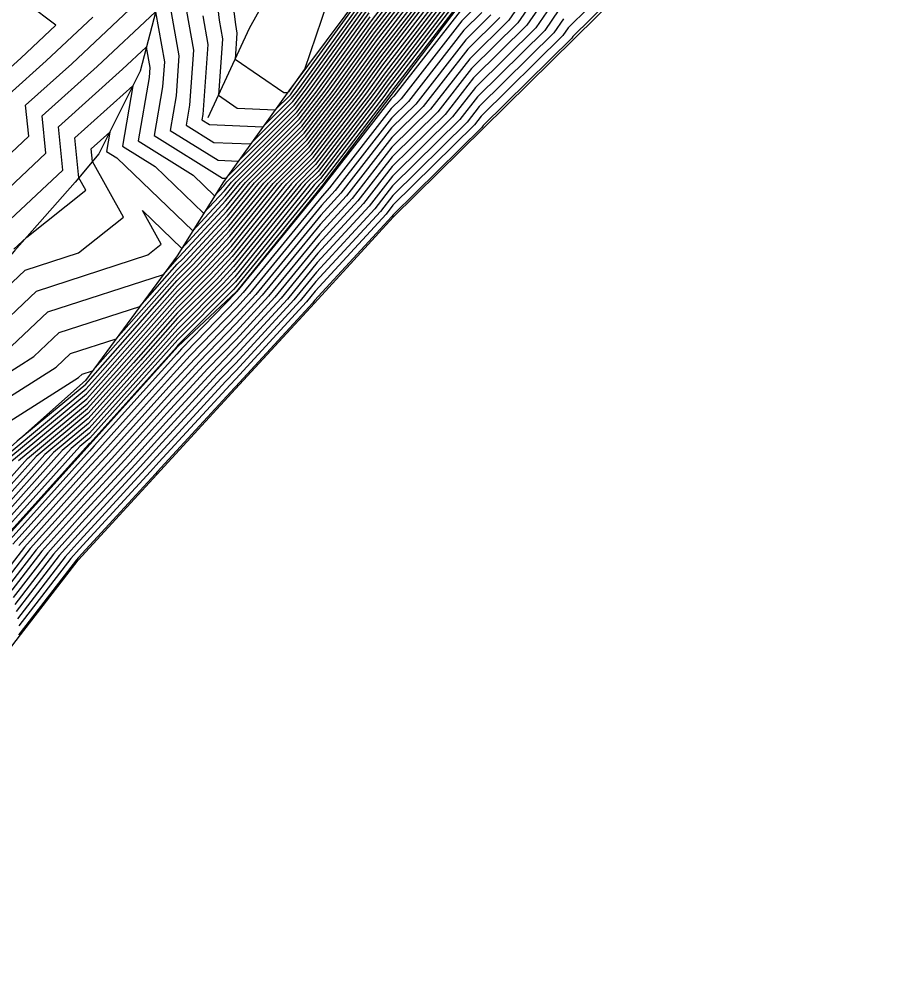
# Model space of a CAD drawing. Extents: x 2188792 to 2191981, y 386090 to 389710.
# Drawn here: x 2191266 to 2191331.1, y 388700.1 to 388772.5 of the extents above; entities that cross this region are included whole.
import ezdxf

# ---------------------------------------------------------------- set-up
doc = ezdxf.new("R2010")
doc.units = 0
for name, color, linetype in [('DTM Contours Major', 7, 'Continuous'), ('DTM Contours Minor', 7, 'Continuous'), ('PH Exist DTM Breakline', 7, 'Continuous')]:
    doc.layers.add(name, color=color, linetype=linetype)

msp = doc.modelspace()

# ---------------------------------------------------------------- linework, layer by layer
at = {"layer": 'DTM Contours Major'}
for points in [[(2191313.423, 388777.926), (2191307.307, 388771.895), (2191306.903, 388771.304), (2191300.764, 388765.251), (2191300.254, 388764.597), (2191294.126, 388758.553), (2191293.611, 388757.89), (2191288.283, 388752.095), (2191287.624, 388751.289), (2191282.302, 388745.5), (2191281.879, 388745.063), (2191276.524, 388739.238), (2191275.891, 388738.534), (2191270.535, 388732.708), (2191269.903, 388732.005), (2191265.997, 388726.934)], [(2191305.542, 388775.221), (2191303.523, 388772.27), (2191300.04, 388768.836), (2191297.493, 388765.57), (2191294.06, 388762.184), (2191291.486, 388758.869), (2191288.541, 388755.665), (2191285.248, 388751.64), (2191282.33, 388748.465), (2191280.215, 388746.283), (2191277.133, 388742.93), (2191273.972, 388739.41), (2191270.884, 388736.052), (2191267.729, 388732.538), (2191265.475, 388729.612)], [(2191262.07, 388749.515), (2191266.462, 388753.665), (2191270.494, 388754.972), (2191273.863, 388757.652), (2191271.539, 388761.831), (2191271.44, 388762.79), (2191272.834, 388764.041), (2191272.584, 388762.59), (2191273.371, 388762.1), (2191279.067, 388756.626), (2191281.499, 388759.249), (2191282.339, 388760.279), (2191287.077, 388765.021), (2191288.633, 388767.046), (2191292.503, 388772.405), (2191294.002, 388774.354)], [(2191263.095, 388740.925), (2191270.494, 388745.605), (2191270.746, 388745.843), (2191271.546, 388746.102), (2191277.906, 388753.298), (2191278.806, 388754.201), (2191281.727, 388757.352), (2191284.071, 388760.226), (2191287.55, 388763.709), (2191290.067, 388766.983), (2191292.899, 388770.903), (2191295.382, 388774.132)], [(2191265.982, 388739.356), (2191271.135, 388743.632), (2191273.534, 388746.301), (2191277.926, 388751.27), (2191280.083, 388753.434), (2191281.956, 388755.454), (2191285.804, 388760.173), (2191288.024, 388762.396), (2191291.501, 388766.919), (2191293.294, 388769.401), (2191296.761, 388773.911)], [(2191278.602, 388773.126), (2191279.126, 388770.194), (2191278.826, 388766.067), (2191278.569, 388764.573), (2191280.654, 388763.276), (2191283.424, 388763.152), (2191286.603, 388766.334), (2191287.199, 388767.11), (2191292.108, 388773.907)], [(2191298.141, 388773.689), (2191293.689, 388767.899), (2191292.934, 388766.855), (2191288.498, 388761.083), (2191287.537, 388760.121), (2191282.184, 388753.557), (2191281.36, 388752.668), (2191277.946, 388749.243), (2191276.226, 388747.296), (2191271.272, 388741.783), (2191269.263, 388740.116), (2191264.441, 388734.747)], [(2191300.143, 388773.236), (2191299.317, 388772.421), (2191294.732, 388766.542), (2191293.994, 388765.814), (2191289.362, 388759.849), (2191288.799, 388759.236), (2191282.872, 388751.99), (2191282.358, 388751.431), (2191278.552, 388747.502), (2191277.742, 388746.622), (2191272.052, 388740.286), (2191271.234, 388739.396), (2191265.555, 388733.072)], [(2191265.275, 388766.904), (2191268.061, 388769.402), (2191271.554, 388772.679)]]:
    msp.add_lwpolyline(points, dxfattribs=at)
at = {"layer": 'DTM Contours Minor'}
for points in [[(2191264.042, 388767.727), (2191266.148, 388769.615), (2191268.787, 388772.091), (2191260.227, 388778.532)], [(2191314.325, 388777.803), (2191307.66, 388771.23), (2191307.579, 388771.111), (2191300.909, 388764.534), (2191300.807, 388764.402), (2191294.139, 388757.827), (2191294.036, 388757.694), (2191288.231, 388751.381), (2191288.099, 388751.219), (2191282.296, 388744.907), (2191282.211, 388744.819), (2191276.402, 388738.5), (2191276.275, 388738.359), (2191270.465, 388732.039), (2191270.338, 388731.898), (2191266.102, 388726.399), (2191265.976, 388726.258)], [(2191305.189, 388775.886), (2191302.847, 388772.463), (2191299.896, 388769.553), (2191296.941, 388765.764), (2191294.046, 388762.91), (2191291.062, 388759.065), (2191288.592, 388756.38), (2191284.773, 388751.71), (2191282.335, 388749.058), (2191279.882, 388746.527), (2191277.255, 388743.669), (2191273.588, 388739.585), (2191270.954, 388736.721), (2191267.294, 388732.645), (2191265.37, 388730.147)], [(2191280.654, 388775.888), (2191281.056, 388772.457), (2191281.307, 388771.049), (2191281, 388766.825), (2191282.421, 388765.854), (2191285.281, 388765.726), (2191286.413, 388766.859), (2191286.626, 388767.136), (2191291.95, 388774.508)], [(2191262.381, 388744.169), (2191267.124, 388747.169), (2191269.032, 388748.972), (2191275.094, 388750.937), (2191277.898, 388754.11), (2191278.295, 388754.508), (2191281.636, 388758.111), (2191283.378, 388760.247), (2191287.361, 388764.234), (2191289.493, 388767.008), (2191292.741, 388771.504), (2191294.83, 388774.221)], [(2191262.738, 388742.547), (2191268.809, 388746.387), (2191269.889, 388747.407), (2191273.32, 388748.519), (2191277.902, 388753.704), (2191278.55, 388754.354), (2191281.682, 388757.731), (2191283.725, 388760.237), (2191287.456, 388763.971), (2191289.78, 388766.995), (2191292.82, 388771.204), (2191295.106, 388774.177)], [(2191263.755, 388748.733), (2191267.318, 388752.101), (2191275.695, 388754.816), (2191276.695, 388755.612), (2191275.284, 388758.148), (2191278.241, 388755.307), (2191281.545, 388758.87), (2191282.685, 388760.268), (2191287.171, 388764.759), (2191288.92, 388767.034), (2191292.583, 388772.105), (2191294.278, 388774.31)], [(2191264.014, 388738.9), (2191271.053, 388744.74), (2191271.919, 388745.705), (2191277.914, 388752.487), (2191279.317, 388753.894), (2191281.819, 388756.593), (2191284.764, 388760.205), (2191287.74, 388763.184), (2191290.64, 388766.957), (2191293.057, 388770.302), (2191295.934, 388774.044)], [(2191264.037, 388736.611), (2191266.638, 388739.508), (2191271.162, 388743.262), (2191274.073, 388746.5), (2191277.93, 388750.865), (2191280.338, 388753.281), (2191282.002, 388755.075), (2191286.151, 388760.163), (2191288.119, 388762.133), (2191291.787, 388766.906), (2191293.373, 388769.101), (2191297.037, 388773.866)], [(2191264.67, 388739.052), (2191271.08, 388744.371), (2191272.457, 388745.904), (2191277.918, 388752.082), (2191279.572, 388753.741), (2191281.864, 388756.213), (2191285.111, 388760.195), (2191287.835, 388762.921), (2191290.927, 388766.944), (2191293.136, 388770.002), (2191296.21, 388773.999)], [(2191265.326, 388739.204), (2191271.108, 388744.001), (2191272.996, 388746.102), (2191277.922, 388751.676), (2191279.827, 388753.588), (2191281.91, 388755.834), (2191285.457, 388760.184), (2191287.929, 388762.658), (2191291.214, 388766.932), (2191293.215, 388769.702), (2191296.486, 388773.955)], [(2191265.44, 388747.951), (2191268.175, 388750.536), (2191276.868, 388753.354), (2191277.894, 388754.515), (2191278.039, 388754.661), (2191281.59, 388758.49), (2191283.032, 388760.258), (2191287.266, 388764.496), (2191289.207, 388767.021), (2191292.662, 388771.804), (2191294.554, 388774.265)], [(2191305.895, 388774.556), (2191304.199, 388772.077), (2191300.185, 388768.119), (2191298.045, 388765.375), (2191294.073, 388761.457), (2191291.911, 388758.673), (2191288.489, 388754.951), (2191285.723, 388751.57), (2191282.324, 388747.872), (2191280.548, 388746.039), (2191277.011, 388742.192), (2191274.355, 388739.235), (2191270.814, 388735.383), (2191268.164, 388732.432), (2191265.579, 388729.076)], [(2191306.248, 388773.89), (2191304.875, 388771.884), (2191300.33, 388767.402), (2191298.598, 388765.181), (2191294.086, 388760.731), (2191292.336, 388758.478), (2191288.438, 388754.237), (2191286.199, 388751.499), (2191282.319, 388747.279), (2191280.88, 388745.795), (2191276.889, 388741.453), (2191274.739, 388739.059), (2191270.745, 388734.714), (2191268.599, 388732.325), (2191265.684, 388728.541)], [(2191265.874, 388740.836), (2191271.025, 388745.11), (2191271.381, 388745.506), (2191277.91, 388752.893), (2191279.061, 388754.048), (2191281.773, 388756.972), (2191284.418, 388760.216), (2191287.645, 388763.446), (2191290.354, 388766.97), (2191292.978, 388770.603), (2191295.658, 388774.088)], [(2191279.829, 388772.791), (2191280.216, 388770.621), (2191279.836, 388765.374), (2191279.766, 388764.97), (2191280.33, 388764.619), (2191284.352, 388764.439), (2191286.508, 388766.597), (2191286.913, 388767.123), (2191292.029, 388774.208)], [(2191263.62, 388760.818), (2191266.75, 388763.75), (2191266.508, 388766.081), (2191269.974, 388769.189), (2191274.32, 388773.267)], [(2191297.313, 388773.822), (2191293.452, 388768.8), (2191292.074, 388766.893), (2191288.214, 388761.871), (2191286.497, 388760.152), (2191282.047, 388754.695), (2191280.594, 388753.128), (2191277.934, 388750.459), (2191274.611, 388746.699), (2191271.19, 388742.892), (2191267.295, 388739.66), (2191264.138, 388736.145)], [(2191297.589, 388773.778), (2191293.531, 388768.5), (2191292.361, 388766.881), (2191288.308, 388761.608), (2191286.844, 388760.142), (2191282.093, 388754.316), (2191280.849, 388752.975), (2191277.938, 388750.054), (2191275.149, 388746.898), (2191271.217, 388742.523), (2191267.951, 388739.812), (2191264.239, 388735.679)], [(2191264.286, 388758.962), (2191268.03, 388762.47), (2191267.741, 388765.259), (2191271.888, 388768.977), (2191276.274, 388773.092), (2191276.944, 388769.338), (2191276.807, 388767.452), (2191276.175, 388763.78), (2191281.304, 388760.59), (2191281.566, 388760.578), (2191286.792, 388765.809), (2191287.773, 388767.085), (2191292.266, 388773.306)], [(2191297.865, 388773.733), (2191293.61, 388768.2), (2191292.648, 388766.868), (2191288.403, 388761.346), (2191287.19, 388760.131), (2191282.139, 388753.936), (2191281.105, 388752.821), (2191277.942, 388749.648), (2191275.688, 388747.097), (2191271.245, 388742.153), (2191268.607, 388739.964), (2191264.34, 388735.213)], [(2191298.417, 388773.645), (2191293.768, 388767.599), (2191293.221, 388766.842), (2191288.593, 388760.82), (2191287.883, 388760.11), (2191282.23, 388753.177), (2191281.615, 388752.515), (2191277.95, 388748.837), (2191276.764, 388747.495), (2191271.3, 388741.414), (2191269.919, 388740.268), (2191264.542, 388734.28)], [(2191298.693, 388773.601), (2191293.847, 388767.298), (2191293.508, 388766.829), (2191288.687, 388760.558), (2191288.23, 388760.1), (2191282.276, 388752.798), (2191281.871, 388752.361), (2191277.954, 388748.431), (2191277.303, 388747.694), (2191271.327, 388741.044), (2191270.575, 388740.42), (2191264.642, 388733.814)], [(2191298.969, 388773.556), (2191293.926, 388766.998), (2191293.795, 388766.817), (2191288.782, 388760.295), (2191288.576, 388760.089), (2191282.321, 388752.418), (2191282.126, 388752.208), (2191277.958, 388748.026), (2191277.841, 388747.893), (2191271.355, 388740.675), (2191271.231, 388740.572), (2191264.743, 388733.348)], [(2191299.172, 388773.138), (2191294.18, 388766.737), (2191293.98, 388766.54), (2191288.937, 388760.045), (2191288.85, 388759.95), (2191282.397, 388752.061), (2191282.363, 388752.024), (2191278.219, 388747.746), (2191277.864, 388747.36), (2191271.668, 388740.461), (2191271.304, 388740.065), (2191265.12, 388733.179)], [(2191306.601, 388773.225), (2191305.551, 388771.691), (2191300.475, 388766.685), (2191299.15, 388764.986), (2191294.099, 388760.005), (2191292.761, 388758.282), (2191288.386, 388753.523), (2191286.674, 388751.429), (2191282.313, 388746.686), (2191281.213, 388745.551), (2191276.767, 388740.715), (2191275.123, 388738.884), (2191270.675, 388734.046), (2191269.034, 388732.218), (2191265.788, 388728.005)], [(2191277.375, 388773.46), (2191278.035, 388769.766), (2191277.817, 388766.76), (2191277.372, 388764.177), (2191280.979, 388761.933), (2191282.495, 388761.865), (2191286.698, 388766.072), (2191287.486, 388767.098), (2191292.187, 388773.607)], [(2191282.098, 388773.697), (2191282.282, 388772.122), (2191282.398, 388771.477), (2191282.257, 388769.539), (2191285.933, 388767.025), (2191286.209, 388767.013), (2191286.319, 388767.122), (2191286.339, 388767.149), (2191287.511, 388768.771), (2191289.198, 388773.792)], [(2191264.953, 388757.106), (2191269.311, 388761.189), (2191268.974, 388764.436), (2191273.801, 388768.764), (2191275.581, 388770.435), (2191275.853, 388768.911), (2191275.798, 388768.145), (2191274.978, 388763.383), (2191279.106, 388760.816), (2191280.719, 388759.265), (2191281.408, 388760.008), (2191281.645, 388760.3), (2191286.887, 388765.547), (2191288.06, 388767.072), (2191292.345, 388773.006)], [(2191301.495, 388772.85), (2191299.606, 388770.987), (2191295.836, 388766.153), (2191294.02, 388764.362), (2191290.212, 388759.457), (2191288.696, 388757.808), (2191283.823, 388751.85), (2191282.347, 388750.245), (2191279.217, 388747.015), (2191277.498, 388745.145), (2191272.82, 388739.936), (2191271.094, 388738.058), (2191266.425, 388732.859), (2191265.161, 388731.218)], [(2191302.171, 388772.656), (2191299.751, 388770.27), (2191296.389, 388765.959), (2191294.033, 388763.636), (2191290.637, 388759.261), (2191288.644, 388757.094), (2191284.298, 388751.78), (2191282.341, 388749.651), (2191279.55, 388746.771), (2191277.377, 388744.407), (2191273.204, 388739.76), (2191271.024, 388737.39), (2191266.859, 388732.752), (2191265.266, 388730.683)], [(2191265.619, 388755.251), (2191266.585, 388756.156), (2191271.031, 388759.693), (2191270.518, 388760.616), (2191270.207, 388763.613), (2191274.561, 388767.517), (2191273.781, 388762.986), (2191276.238, 388761.458), (2191279.893, 388757.946), (2191281.453, 388759.629), (2191281.992, 388760.289), (2191286.982, 388765.284), (2191288.346, 388767.059), (2191292.424, 388772.706)], [(2191306.954, 388772.56), (2191306.227, 388771.497), (2191300.619, 388765.968), (2191299.702, 388764.792), (2191294.112, 388759.279), (2191293.186, 388758.086), (2191288.335, 388752.809), (2191287.149, 388751.359), (2191282.307, 388746.093), (2191281.546, 388745.307), (2191276.645, 388739.977), (2191275.507, 388738.709), (2191270.605, 388733.377), (2191269.469, 388732.112), (2191265.893, 388727.47)], [(2191300.819, 388773.043), (2191299.461, 388771.704), (2191295.284, 388766.348), (2191294.007, 388765.088), (2191289.787, 388759.653), (2191288.747, 388758.522), (2191283.348, 388751.92), (2191282.352, 388750.838), (2191278.884, 388747.259), (2191277.62, 388745.884), (2191272.436, 388740.111), (2191271.164, 388738.727), (2191265.99, 388732.965)]]:
    msp.add_lwpolyline(points, dxfattribs=at)
at = {"layer": 'PH Exist DTM Breakline'}
for points in [[(2191370.238, 388870.282), (2191370.217, 388866.81), (2191370.238, 388860.281), (2191368.99, 388856.887), (2191367.361, 388854.804), (2191365.524, 388852.935), (2191363.531, 388851.766), (2191360.237, 388850.28), (2191351.662, 388845.801), (2191340.235, 388840.279), (2191335.882, 388835.463), (2191332.992, 388833.295), (2191330.234, 388830.278), (2191321.656, 388820.209), (2191317.276, 388814.555), (2191312.895, 388808.901), (2191303.659, 388800.509), (2191298.225, 388793.694), (2191292.791, 388786.879), (2191289.418, 388782.805), (2191283.322, 388771.839), (2191280.21, 388765.117)], [(2191352.877, 388833.49), (2191345.817, 388826.798), (2191341.415, 388821.128), (2191337.374, 388815.549), (2191333.127, 388810.427), (2191325.295, 388803.494), (2191318.623, 388797.161), (2191311.951, 388790.829), (2191307.664, 388785.065), (2191303.378, 388779.301), (2191299.091, 388773.537), (2191293.975, 388766.809), (2191288.86, 388760.081), (2191282.364, 388752.066), (2191277.959, 388747.937), (2191271.36, 388740.602), (2191264.761, 388733.267), (2191258.162, 388725.932), (2191251.563, 388718.597), (2191244.964, 388711.262), (2191237.957, 388704.693), (2191230.951, 388698.124), (2191223.944, 388691.555)], [(2191282.327, 388786.091), (2191278.336, 388779.406), (2191276.436, 388773.716), (2191275.108, 388768.619), (2191272.02, 388762.403), (2191270.228, 388760.272)], [(2191196.109, 388648.305), (2191199.123, 388654.517), (2191202.137, 388660.729), (2191207.363, 388666.641), (2191212.589, 388672.552), (2191219.433, 388679.741), (2191226.277, 388686.929), (2191237.07, 388693.657), (2191237.859, 388694.75), (2191243.485, 388700.295), (2191249.11, 388705.84), (2191257.49, 388715.05), (2191261.809, 388720.657), (2191266.128, 388726.264), (2191270.447, 388731.871), (2191276.371, 388738.315), (2191282.295, 388744.758), (2191288.219, 388751.201), (2191294.142, 388757.645), (2191300.945, 388764.354), (2191307.748, 388771.063), (2191314.552, 388777.772)], [(2191291.902, 388774.691), (2191286.308, 388767.15), (2191281.372, 388760.308), (2191277.892, 388754.749), (2191271.006, 388745.367)], [(2191270.228, 388760.272), (2191265.666, 388755.118), (2191261.104, 388749.964), (2191256.454, 388743.791), (2191251.804, 388737.618), (2191247.154, 388731.445), (2191241.511, 388724.386), (2191235.868, 388717.326), (2191230.224, 388710.267), (2191220.948, 388700.867)], [(2191271.006, 388745.367), (2191263.564, 388738.796), (2191257.424, 388731.457), (2191251.691, 388724.394), (2191245.958, 388717.33), (2191240.225, 388710.267), (2191235.225, 388705.267), (2191230.224, 388700.266), (2191225.224, 388695.266), (2191220.223, 388690.265)]]:
    msp.add_lwpolyline(points, dxfattribs=at)

doc.saveas('drawing.dxf')
